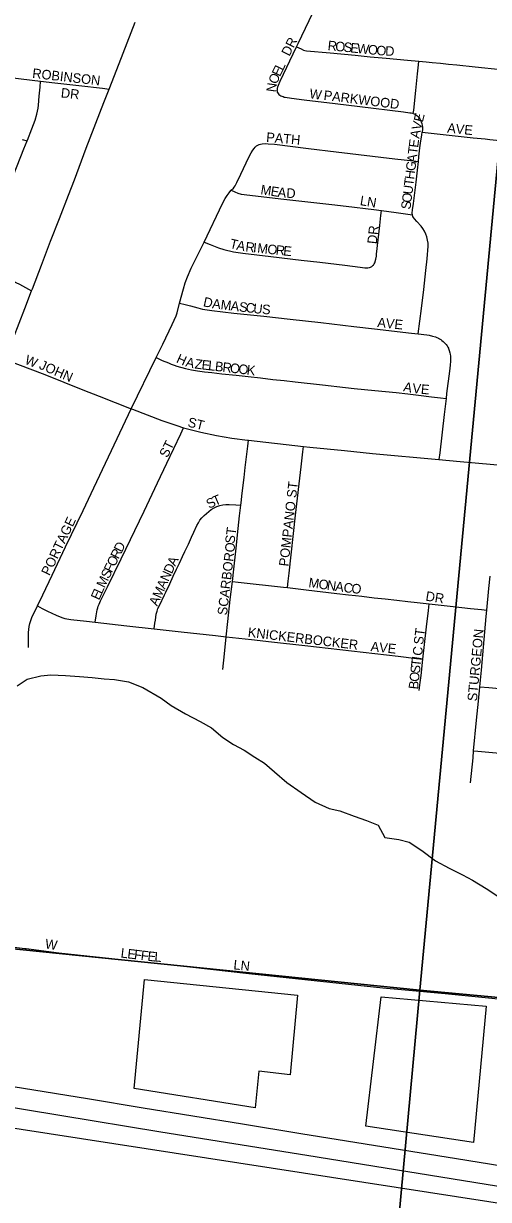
# Model space of a CAD drawing. Extents: x -209 to 4852, y 0 to 905.
# Drawn here: x 97.19 to 106.4, y 230.91 to 254.19 of the extents above; entities that cross this region are included whole.
import ezdxf

# ---------------------------------------------------------------- set-up
doc = ezdxf.new("R2010")
doc.units = 0
for name, color, linetype in [('GM_X_Airport_Location_Class_2', 7, 'Continuous'), ('GM_X_Airport_Location_Class_3', 7, 'Continuous'), ('GM_X_County_Road', 7, 'Continuous'), ('GM_X_County_ROW', 7, 'Continuous'), ('GM_X_Minor_River', 7, 'Continuous'), ('GM_X_Rail_Line_Text', 7, 'Continuous'), ('GM_X_US_Location', 7, 'Continuous')]:
    doc.layers.add(name, color=color, linetype=linetype)

msp = doc.modelspace()

# ---------------------------------------------------------------- linework, layer by layer
at = {"layer": 'GM_X_Airport_Location_Class_2'}
for points in [[(102.594, 253.729), (102.626, 253.796), (103.138, 254.867), (103.24, 255.085)], [(98.884, 252.892), (99.082, 253.4), (99.4, 254.216)], [(102.22, 252.824), (102.216, 252.842), (102.214, 252.861), (102.216, 252.883), (102.219, 252.906), (102.226, 252.934), (102.238, 252.97), (102.271, 253.048), (102.594, 253.729)], [(102.594, 253.729), (102.684, 253.688), (102.733, 253.665), (102.761, 253.655), (102.792, 253.649), (103.259, 253.607), (103.753, 253.561), (104.055, 253.533), (104.372, 253.505), (104.789, 253.467), (105.019, 253.444)], [(104.907, 252.407), (104.915, 252.472), (104.957, 252.866), (104.992, 253.192), (105.012, 253.375), (105.019, 253.444)], [(105.019, 253.444), (105.163, 253.43), (105.279, 253.419), (105.445, 253.402), (105.606, 253.386), (105.772, 253.37), (106.134, 253.332), (106.637, 253.28), (106.751, 253.268)], [(96.728, 253.147), (96.923, 253.123), (97.528, 253.049)], [(97.262, 251.868), (97.266, 251.878), (97.356, 252.106), (97.418, 252.276), (97.453, 252.393), (97.478, 252.513), (97.485, 252.573), (97.5, 252.751), (97.517, 252.933), (97.528, 253.049)], [(97.347, 248.896), (97.364, 248.94), (97.544, 249.408), (97.726, 249.88), (97.902, 250.331), (98.081, 250.792), (98.2, 251.098), (98.429, 251.721), (98.78, 252.626), (98.884, 252.892)], [(97.528, 253.049), (97.812, 253.015), (98.282, 252.961), (98.756, 252.907), (98.884, 252.892)], [(102.22, 252.824), (102.23, 252.803), (102.244, 252.787), (102.261, 252.773), (102.283, 252.76), (102.306, 252.749), (102.329, 252.742), (102.351, 252.735), (102.373, 252.729), (102.496, 252.713), (102.743, 252.677), (103.361, 252.606), (103.848, 252.549), (104.71, 252.443), (104.837, 252.424), (104.866, 252.419), (104.89, 252.413), (104.907, 252.407)], [(104.907, 252.407), (104.925, 252.401), (104.953, 252.388), (104.98, 252.368), (104.999, 252.348), (105.02, 252.322), (105.035, 252.301), (105.051, 252.272), (105.064, 252.243), (105.076, 252.208), (105.085, 252.173), (105.088, 252.138), (105.089, 252.1), (105.085, 252.042)], [(105.008, 251.459), (105.016, 251.551), (105.037, 251.728), (105.049, 251.824), (105.075, 251.983), (105.085, 252.042)], [(105.085, 252.042), (106.09, 251.928), (106.329, 251.904), (106.419, 251.895), (106.618, 251.875)], [(96.807, 250.705), (96.994, 251.187), (97.195, 251.708), (97.262, 251.868)], [(97.161, 251.897), (97.262, 251.868)], [(101.727, 251.681), (101.728, 251.682), (101.753, 251.718), (101.775, 251.742), (101.804, 251.766), (101.827, 251.78), (101.854, 251.794), (101.883, 251.803), (101.914, 251.808), (101.974, 251.812), (102.036, 251.811), (102.159, 251.801), (102.831, 251.716), (103.382, 251.652), (104.543, 251.509), (104.911, 251.469), (105.008, 251.459)], [(101.303, 250.889), (101.344, 250.932), (101.362, 250.953), (101.38, 250.979), (101.415, 251.04), (101.492, 251.205), (101.651, 251.545), (101.695, 251.631), (101.727, 251.681)], [(104.89, 250.402), (104.887, 250.435), (104.892, 250.501), (104.912, 250.629), (104.963, 251.05), (104.991, 251.284), (105.008, 251.459)], [(100.763, 249.863), (101.132, 250.628), (101.181, 250.723), (101.22, 250.788), (101.258, 250.84), (101.276, 250.861), (101.303, 250.889)], [(101.303, 250.889), (101.373, 250.858), (101.435, 250.83), (101.496, 250.813), (101.78, 250.776), (102.285, 250.716), (103.296, 250.609), (103.58, 250.572), (104.128, 250.506), (104.275, 250.486)], [(104.114, 249.406), (104.116, 249.408), (104.126, 249.418), (104.135, 249.43), (104.145, 249.451), (104.151, 249.464), (104.154, 249.477), (104.164, 249.526), (104.175, 249.587), (104.18, 249.624), (104.244, 250.19), (104.265, 250.391), (104.275, 250.486)], [(104.275, 250.486), (104.57, 250.447), (104.89, 250.402)], [(105.006, 248.047), (105.068, 248.549), (105.113, 248.921), (105.153, 249.297), (105.179, 249.53), (105.203, 249.781), (105.201, 249.842), (105.191, 249.904), (105.175, 249.964), (105.154, 250.022), (105.127, 250.078), (105.096, 250.131), (105.06, 250.181), (104.977, 250.273), (104.931, 250.322), (104.913, 250.347), (104.899, 250.371), (104.89, 250.402)], [(100.281, 248.656), (100.358, 248.939), (100.392, 249.058), (100.434, 249.175), (100.508, 249.345), (100.674, 249.679), (100.763, 249.863)], [(100.763, 249.863), (100.885, 249.815), (101.05, 249.749), (101.156, 249.714), (101.349, 249.671), (101.534, 249.644), (102.083, 249.579), (102.684, 249.508), (103.055, 249.466), (103.55, 249.407), (103.855, 249.368), (103.948, 249.353), (103.978, 249.352), (104.009, 249.354), (104.04, 249.359), (104.057, 249.365), (104.074, 249.373), (104.088, 249.381), (104.099, 249.39), (104.114, 249.406)], [(96.322, 249.466), (96.449, 249.396), (96.718, 249.239), (97.039, 249.064), (97.107, 249.027), (97.167, 248.995), (97.228, 248.961), (97.347, 248.896)], [(96.829, 247.541), (96.989, 247.969), (97.1, 248.255), (97.215, 248.551), (97.347, 248.896)], [(99.815, 247.578), (99.949, 247.841), (100.135, 248.233), (100.209, 248.403), (100.229, 248.461), (100.281, 248.656)], [(100.281, 248.656), (100.389, 248.626), (100.493, 248.598), (100.642, 248.561), (100.735, 248.537), (100.823, 248.522), (100.919, 248.506), (101.351, 248.458), (101.946, 248.393), (102.466, 248.336), (103.079, 248.269), (103.728, 248.194), (104.138, 248.146), (104.868, 248.061), (105.006, 248.047)], [(105.006, 248.047), (105.173, 248.027), (105.224, 248.019), (105.288, 248.003), (105.345, 247.985), (105.374, 247.974), (105.403, 247.96), (105.427, 247.947), (105.451, 247.931), (105.475, 247.912), (105.499, 247.893), (105.536, 247.858), (105.558, 247.833), (105.576, 247.807), (105.593, 247.779), (105.601, 247.763)], [(105.601, 247.763), (105.604, 247.757), (105.62, 247.715), (105.63, 247.673), (105.635, 247.643), (105.641, 247.602), (105.644, 247.555), (105.643, 247.508), (105.637, 247.426), (105.626, 247.31), (105.567, 246.866), (105.555, 246.763)], [(96.829, 247.541), (97.611, 247.239), (98.362, 246.94), (98.69, 246.811)], [(99.324, 246.564), (99.815, 247.578)], [(99.815, 247.578), (99.936, 247.521), (100.058, 247.471), (100.115, 247.448), (100.17, 247.425), (100.228, 247.406), (100.398, 247.36), (100.514, 247.333), (100.633, 247.314), (100.773, 247.295), (100.919, 247.279), (101.115, 247.256), (101.399, 247.225), (101.639, 247.199), (101.883, 247.172), (102.128, 247.144), (102.35, 247.12), (102.571, 247.095), (103.109, 247.035), (103.565, 246.983), (103.737, 246.966), (104.148, 246.925), (104.565, 246.883), (104.799, 246.855), (105.012, 246.829), (105.266, 246.798), (105.448, 246.776), (105.555, 246.763)], [(98.69, 246.811), (99.324, 246.564)], [(105.555, 246.763), (105.518, 246.449), (105.43, 245.687), (105.415, 245.559)], [(97.465, 242.658), (97.569, 242.878), (97.759, 243.267), (98.018, 243.827), (98.372, 244.55), (98.581, 244.995), (98.87, 245.609), (99.268, 246.449), (99.324, 246.564)], [(99.324, 246.564), (99.347, 246.555), (99.928, 246.333), (100.222, 246.23), (100.359, 246.188)], [(98.608, 242.337), (98.628, 242.463), (98.648, 242.58), (98.658, 242.618), (98.669, 242.652), (98.685, 242.692), (98.715, 242.761), (98.849, 243.039), (99.125, 243.591), (99.58, 244.538), (99.845, 245.096), (100.029, 245.487), (100.301, 246.066), (100.359, 246.188)], [(100.359, 246.188), (100.461, 246.158), (100.703, 246.096), (101.008, 246.032), (101.315, 245.98), (101.624, 245.94), (101.643, 245.938)], [(101.491, 244.656), (101.496, 244.699), (101.519, 244.892), (101.556, 245.204), (101.579, 245.4), (101.63, 245.825), (101.643, 245.938)], [(101.643, 245.938), (102.73, 245.817)], [(102.416, 243.021), (102.43, 243.147), (102.448, 243.307), (102.575, 244.455), (102.685, 245.415), (102.718, 245.711), (102.73, 245.817)], [(102.73, 245.817), (102.861, 245.802), (103.545, 245.735)], [(103.545, 245.735), (104.099, 245.68), (105.415, 245.559)], [(105.415, 245.559), (105.833, 245.521), (106.134, 245.494)], [(106.134, 245.494), (106.946, 245.421), (107.073, 245.409)], [(99.776, 242.207), (99.792, 242.319), (99.8, 242.375), (99.807, 242.435), (99.819, 242.495), (99.835, 242.554), (99.852, 242.605), (99.88, 242.665), (99.978, 242.879), (100.004, 242.93), (100.084, 243.095), (100.154, 243.246), (100.221, 243.388), (100.275, 243.505), (100.337, 243.636), (100.384, 243.737), (100.453, 243.884), (100.516, 244.02), (100.563, 244.118), (100.624, 244.249), (100.651, 244.304), (100.683, 244.356), (100.722, 244.404), (100.764, 244.449), (100.81, 244.491), (100.857, 244.531), (100.908, 244.566), (100.961, 244.598), (101.017, 244.625), (101.075, 244.646), (101.135, 244.661), (101.197, 244.669), (101.258, 244.67), (101.393, 244.662), (101.491, 244.656)], [(101.325, 243.141), (101.352, 243.385), (101.398, 243.8), (101.441, 244.192), (101.468, 244.442), (101.491, 244.656)], [(101.203, 242.048), (101.235, 242.349), (101.284, 242.783), (101.325, 243.141)], [(101.325, 243.141), (101.442, 243.128), (102.34, 243.03), (102.416, 243.021)], [(106.363, 242.575), (106.401, 243.005), (106.427, 243.251)], [(102.416, 243.021), (102.788, 242.977), (103.393, 242.905), (103.624, 242.879), (103.762, 242.864), (103.885, 242.85), (104.133, 242.822), (104.35, 242.797), (104.583, 242.771), (104.797, 242.747), (104.985, 242.726), (105.223, 242.7)], [(97.289, 241.836), (97.289, 241.959), (97.289, 242.017), (97.288, 242.074), (97.289, 242.132), (97.294, 242.192), (97.302, 242.254), (97.316, 242.314), (97.335, 242.373), (97.357, 242.431), (97.465, 242.658)], [(97.465, 242.658), (97.559, 242.611), (97.613, 242.584), (97.667, 242.555), (97.834, 242.473), (97.949, 242.428), (98.008, 242.411), (98.129, 242.388), (98.436, 242.357), (98.608, 242.337)], [(105.098, 241.605), (105.171, 242.242), (105.208, 242.567), (105.223, 242.7)], [(105.223, 242.7), (105.697, 242.648), (106.038, 242.611), (106.257, 242.587), (106.363, 242.575)], [(106.226, 241.06), (106.258, 241.39), (106.352, 242.447), (106.363, 242.575)], [(98.608, 242.337), (99.238, 242.267), (99.776, 242.207)], [(99.776, 242.207), (100.313, 242.147), (100.992, 242.072), (101.203, 242.048)], [(101.133, 241.402), (101.167, 241.713), (101.203, 242.048)], [(101.203, 242.048), (101.703, 241.993), (102.102, 241.948), (102.76, 241.873), (104.605, 241.662), (104.968, 241.62), (105.098, 241.605)], [(105.026, 240.982), (105.045, 241.141), (105.061, 241.284), (105.098, 241.605)], [(106.101, 239.791), (106.158, 240.398), (106.198, 240.77), (106.226, 241.06)], [(106.226, 241.06), (106.404, 241.043), (107.388, 240.949), (108.716, 240.816), (109.726, 240.72), (110.741, 240.62), (111.14, 240.581), (111.508, 240.544), (111.727, 240.525), (111.933, 240.505), (112.066, 240.492)], [(106.038, 239.157), (106.089, 239.653), (106.101, 239.791)], [(106.101, 239.791), (106.184, 239.783), (106.548, 239.749), (106.85, 239.721), (107.311, 239.677), (107.91, 239.621), (108.405, 239.575), (108.915, 239.527), (109.557, 239.468), (110.142, 239.414), (110.388, 239.391), (110.71, 239.361), (111.241, 239.312), (111.817, 239.26), (111.943, 239.248)], [(97.241, 235.873), (97.891, 235.793), (98.261, 235.752), (98.939, 235.676), (99.802, 235.584), (100.48, 235.511), (101.651, 235.382), (102.761, 235.262), (104.303, 235.099), (104.674, 235.067), (105.538, 234.984), (106.464, 234.895), (107.407, 234.786), (107.734, 234.749), (108.188, 234.698)]]:
    msp.add_lwpolyline(points, dxfattribs=at)
at = {"layer": 'GM_X_County_Road'}
msp.add_lwpolyline([(97.064, 241.079), (97.262, 241.206), (97.535, 241.273), (97.731, 241.294), (98.019, 241.284), (98.299, 241.259), (98.548, 241.242), (98.783, 241.218), (98.994, 241.201), (99.266, 241.153), (99.553, 241.045), (99.915, 240.83), (100.11, 240.685), (100.396, 240.523), (100.69, 240.369), (100.909, 240.246), (101.134, 240.055), (101.345, 239.917), (101.556, 239.802), (101.767, 239.663), (101.963, 239.548), (102.158, 239.372), (102.406, 239.166), (102.685, 238.966), (102.963, 238.775), (103.242, 238.651), (103.454, 238.604), (103.733, 238.496), (103.982, 238.411), (104.208, 238.318), (104.343, 238.074), (104.622, 238.034), (104.826, 237.979), (105.074, 237.818), (105.345, 237.611), (105.617, 237.465), (105.88, 237.334), (106.076, 237.227), (106.347, 237.065), (106.603, 236.897)], dxfattribs=at)
at = {"layer": 'GM_X_County_ROW'}
msp.add_lwpolyline([(92.668, 236.408), (92.96, 236.384), (93.184, 236.359), (93.751, 236.297), (94.08, 236.26), (94.726, 236.181), (95.32, 236.108), (95.934, 236.033), (97.214, 235.876), (97.241, 235.873)], dxfattribs=at)
at = {"layer": 'GM_X_Minor_River'}
for points in [[(87.119, 257.725), (106.979, 255.688), (105.036, 235.054), (84.904, 237.096)], [(106.979, 255.688), (127.195, 253.652), (125.307, 233.161), (105.036, 235.054)], [(84.904, 237.096), (105.036, 235.054), (103.184, 214.918), (83.068, 217.043)], [(105.036, 235.054), (125.307, 233.161), (123.431, 212.988), (103.184, 214.918)]]:
    msp.add_lwpolyline(points, close=True, dxfattribs=at)
at = {"layer": 'GM_X_Rail_Line_Text'}
for points in [[(81.229, 235.339), (82.343, 235.245), (83.456, 235.138), (84.435, 235.037), (85.818, 234.878), (87.095, 234.703), (88.325, 234.532), (89.553, 234.341), (90.833, 234.141), (91.668, 234.006), (92.147, 233.929), (93.416, 233.72), (96.12, 233.282), (98.455, 232.903), (99.561, 232.723), (101.524, 232.406), (102.682, 232.215), (105.765, 231.715), (106.657, 231.57)], [(95.901, 232.909), (99.91, 232.247), (102.8, 231.787), (107, 231.106), (108.753, 230.822), (109.994, 230.618), (112.682, 230.182)]]:
    msp.add_lwpolyline(points, dxfattribs=at)
at = {"layer": 'GM_X_US_Location'}
msp.add_lwpolyline([(76.949, 254.015), (81.508, 253.149), (81.918, 253.523), (82.368, 252.239), (82.11, 252.047), (82.304, 251.785), (83.537, 251.436), (83.221, 249.712), (86.177, 248.875), (86.363, 249.896), (89.781, 247.99), (90.711, 247.507), (91.709, 246.954), (92.707, 246.394), (93.705, 245.832), (94.702, 245.265), (95.382, 244.875), (95.735, 244.688), (92.668, 236.408), (93.751, 236.297), (96.193, 235.997), (95.856, 232.496), (107.042, 230.768)], dxfattribs=at)
for points in [[(102.617, 234.949), (102.471, 233.373), (101.846, 233.449), (101.774, 232.721), (99.379, 233.103), (99.587, 235.263)], [(106.351, 234.732), (106.101, 232.035), (103.964, 232.358), (104.273, 234.922)]]:
    msp.add_lwpolyline(points, close=True, dxfattribs=at)

# ---------------------------------------------------------------- texts
at = {"layer": 'GM_X_Airport_Location_Class_3'}
for s, height, rotation, p in [('DR', 0.1894, 63.4374, (102.453, 253.529)), ('R', 0.189, 354.3087, (103.205, 253.665)), ('O', 0.189, 354.3272, (103.355, 253.65)), ('S', 0.189, 354.3084, (103.521, 253.634)), ('E', 0.189, 354.3084, (103.653, 253.62)), ('W', 0.189, 354.3189, (103.786, 253.607)), ('O', 0.189, 354.31, (104.002, 253.586)), ('O', 0.189, 354.7106, (104.169, 253.569)), ('D', 0.189, 358.6135, (104.349, 253.553)), ('E', 0.189, 64.5836, (102.267, 253.126)), ('L', 0.189, 64.4368, (102.325, 253.246)), ('ROBINSON', 0.1894, 353.5716, (97.356, 253.115)), ('O', 0.189, 66.3393, (102.201, 252.975)), ('DR', 0.1894, 353.9889, (97.922, 252.728)), ('N', 0.189, 82.2176, (102.182, 252.823)), ('W', 0.189, 351.2564, (102.841, 252.715)), ('PARKWOOD', 0.1894, 352.876, (103.124, 252.681)), ('E', 0.189, 75.9538, (105.093, 252.226)), ('V', 0.189, 76.1175, (105.053, 252.065)), ('AVE', 0.1894, 354.0932, (105.572, 252.032)), ('PATH', 0.1894, 355.099, (101.989, 251.848)), ('A', 0.189, 79.4938, (105.024, 251.904)), ('T', 0.189, 82.9285, (104.985, 251.592)), ('E', 0.189, 82.9285, (105.002, 251.725)), ('A', 0.189, 82.9224, (104.965, 251.427)), ('H', 0.189, 82.9224, (104.924, 251.096)), ('G', 0.189, 82.9431, (104.944, 251.262)), ('M', 0.189, 350.9928, (101.874, 250.814)), ('T', 0.189, 82.9359, (104.907, 250.964)), ('E', 0.189, 350.9864, (102.072, 250.783)), ('A', 0.189, 353.9093, (102.214, 250.76)), ('D', 0.189, 356.5644, (102.389, 250.742)), ('LN', 0.1894, 350.5377, (103.841, 250.597)), ('O', 0.189, 82.9224, (104.866, 250.633)), ('U', 0.189, 82.9224, (104.887, 250.798)), ('S', 0.189, 82.9326, (104.85, 250.501)), ('DR', 0.1894, 83.994, (104.183, 249.817)), ('T', 0.189, 346.9245, (101.26, 249.748)), ('A', 0.189, 348.3994, (101.395, 249.716)), ('R', 0.189, 353.3089, (101.576, 249.68)), ('I', 0.189, 354.1128, (101.728, 249.662)), ('M', 0.189, 354.0973, (101.811, 249.654)), ('O', 0.189, 354.0894, (102.01, 249.633)), ('R', 0.189, 354.0931, (102.176, 249.616)), ('E', 0.189, 354.1092, (102.325, 249.6)), ('D', 0.189, 347.2413, (100.735, 248.595)), ('A', 0.189, 352.9268, (100.917, 248.555)), ('M', 0.189, 353.4106, (101.085, 248.534)), ('A', 0.189, 353.3955, (101.283, 248.511)), ('S', 0.189, 353.4023, (101.449, 248.492)), ('C', 0.189, 353.4113, (101.581, 248.477)), ('U', 0.189, 353.4064, (101.73, 248.46)), ('S', 0.189, 356.88, (101.908, 248.44)), ('AVE', 0.1894, 354.0932, (104.189, 248.182)), ('W', 0.189, 337.3788, (97.199, 247.462)), ('JOHN', 0.1894, 336.3717, (97.483, 247.362)), ('H', 0.189, 335.7912, (100.199, 247.486)), ('A', 0.189, 346.3195, (100.387, 247.405)), ('Z', 0.189, 352.5137, (100.571, 247.362)), ('E', 0.189, 353.5103, (100.707, 247.344)), ('L', 0.189, 353.512, (100.839, 247.329)), ('B', 0.189, 353.5016, (100.972, 247.314)), ('R', 0.189, 353.5054, (101.121, 247.297)), ('O', 0.189, 353.5066, (101.27, 247.28)), ('O', 0.189, 353.5066, (101.436, 247.261)), ('K', 0.189, 353.5066, (101.601, 247.242)), ('A', 0.189, 348.5036, (104.699, 246.913)), ('V', 0.189, 354.4964, (104.883, 246.877)), ('E', 0.189, 355.0373, (105.051, 246.86)), ('ST', 0.1894, 345.9638, (100.427, 246.214)), ('ST', 0.1894, 63.4349, (100.037, 245.579)), ('POMPANO ST', 0.1894, 83.5156, (102.433, 243.434)), ('S', 0.189, 27.6771, (100.867, 244.577)), ('T', 0.189, 23.3008, (100.982, 244.637)), ('PORTAGE', 0.1894, 64.6117, (97.703, 243.245)), ('ST', 0.1894, 82.8792, (101.366, 243.884)), ('R', 0.189, 63.8966, (99.07, 243.573)), ('D', 0.189, 63.9136, (99.136, 243.707)), ('SCARBORO', 0.1894, 83.3347, (101.216, 242.466)), ('O', 0.189, 63.9042, (98.997, 243.423)), ('A', 0.189, 64.8966, (100.194, 243.432)), ('S', 0.189, 63.9236, (98.879, 243.183)), ('F', 0.189, 63.9176, (98.938, 243.303)), ('N', 0.189, 65.5958, (100.056, 243.129)), ('D', 0.189, 65.5759, (100.125, 243.281)), ('M', 0.189, 64.6283, (98.794, 243.003)), ('A', 0.189, 65.6078, (99.987, 242.978)), ('M', 0.189, 352.143, (102.824, 243.032)), ('O', 0.189, 352.1461, (103.022, 243.004)), ('N', 0.189, 352.1512, (103.187, 242.981)), ('A', 0.189, 352.1403, (103.352, 242.959)), ('C', 0.189, 352.1437, (103.517, 242.936)), ('O', 0.189, 354.9697, (103.676, 242.914)), ('E', 0.189, 66.0014, (98.686, 242.761)), ('L', 0.189, 65.9709, (98.74, 242.883)), ('M', 0.189, 65.59, (99.905, 242.795)), ('DR', 0.1894, 351.0271, (105.141, 242.765)), ('A', 0.189, 65.5958, (99.836, 242.644)), ('KNICKERBOCKER', 0.18939, 353.2904, (101.623, 242.048)), ('ST', 0.1894, 82.8649, (105.1, 241.884)), ('STURGEON', 0.1894, 84.6669, (106.166, 240.765)), ('AVE', 0.1894, 354.0932, (104.056, 241.765)), ('C', 0.189, 80.8291, (105.074, 241.66)), ('S', 0.189, 83.8221, (105.034, 241.315)), ('T', 0.189, 83.5663, (105.048, 241.447)), ('I', 0.189, 82.1512, (105.063, 241.579)), ('O', 0.189, 83.8022, (105.016, 241.149)), ('B', 0.189, 83.8194, (105, 241)), ('W', 0.189, 351.2589, (97.607, 235.881)), ('L', 0.189, 353.2375, (99.106, 235.698)), ('E', 0.189, 353.2375, (99.238, 235.683)), ('F', 0.189, 353.2375, (99.371, 235.667)), ('F', 0.189, 353.2375, (99.503, 235.651)), ('E', 0.189, 353.5242, (99.637, 235.635)), ('L', 0.189, 355.4702, (99.776, 235.62)), ('LN', 0.1894, 353.9934, (101.339, 235.465))]:
    msp.add_text(s, height=height, rotation=rotation, dxfattribs=at).set_placement(p)

doc.saveas('drawing.dxf')
